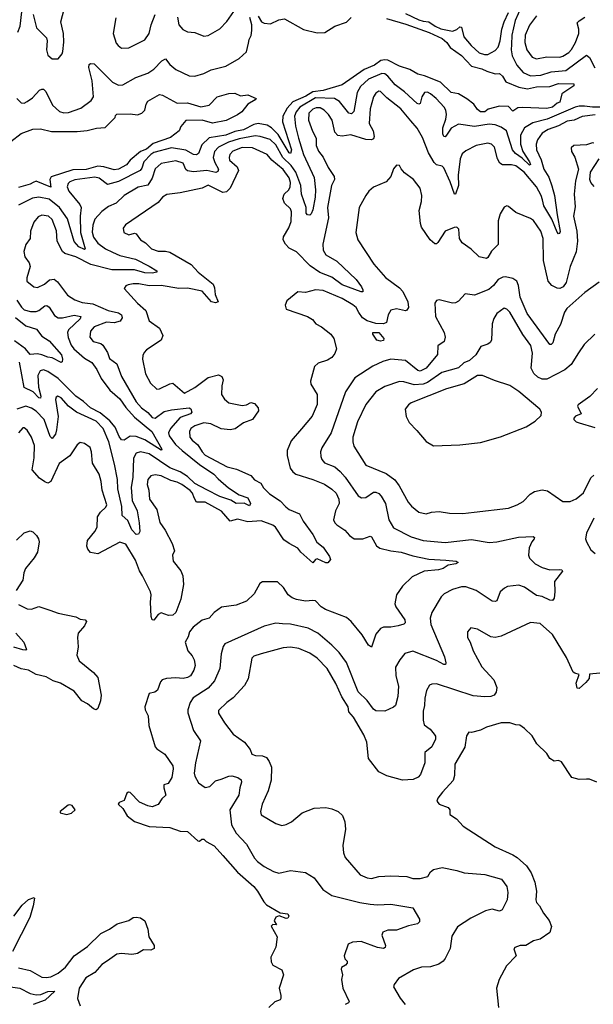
# Model space of a CAD drawing. Extents: x 1678759 to 1859541, y 384609 to 522867.
# Tile 332 of 466: x 1767054 to 1770952, y 507746 to 514429. Entities that reach past the tile are written whole.
import ezdxf

# ---------------------------------------------------------------- set-up
doc = ezdxf.new("R2010")
doc.units = 0

msp = doc.modelspace()

# ---------------------------------------------------------------- linework, layer by layer
at = {"layer": '0CON20XD'}
for points in [[(1767144.7, 514465), (1767168.1, 514375), (1767235.4, 514305.4), (1767241.1, 514285), (1767235.4, 514225), (1767245, 514188), (1767275, 514163.3), (1767315.8, 514164.2), (1767342.9, 514197.1), (1767347, 514213), (1767353.6, 514276.4), (1767350.9, 514335), (1767333.6, 514415), (1767366.2, 514535)], [(1768126, 514446), (1768135.4, 514395.4), (1768162.8, 514362.8), (1768195, 514347.1), (1768245, 514341.9), (1768305, 514317.5), (1768335, 514322), (1768413.2, 514366.8), (1768462, 514418), (1768508.8, 514485)], [(1770461.9, 514515), (1770420.2, 514425), (1770399, 514325), (1770395, 514261.2), (1770393.4, 514225), (1770401.3, 514185), (1770430.9, 514120.9), (1770475, 514071.5), (1770525, 514048.3), (1770595, 514053.7), (1770665, 514076.4), (1770765.5, 514084.5), (1770905, 514188.9), (1770925, 514172.5), (1770961.9, 514101.9)], [(1767035.5, 513895.5), (1767064.4, 513864.4), (1767085, 513863.1), (1767105, 513873.1), (1767140.8, 513899.2), (1767188.9, 513951.1), (1767205, 513958.6), (1767215, 513956.9), (1767230.9, 513940.9), (1767278.1, 513848.1), (1767325.3, 513805.3), (1767355, 513797.1), (1767385, 513798.5), (1767469.2, 513829.2), (1767539.2, 513880.9), (1767556.6, 513905), (1767546.2, 514015), (1767522.9, 514105), (1767525.5, 514124.5), (1767535, 514131.9), (1767559.3, 514129.3), (1767685, 514004.5), (1767725, 513984.6), (1767755, 513986.7), (1767844, 514036), (1767925, 514066.7), (1767965, 514094.5), (1768019.5, 514150.5), (1768045, 514163.8), (1768074.3, 514125), (1768115, 514091.4), (1768205, 514049.4), (1768245, 514046.5), (1768305, 514063.5), (1768355, 514089.5), (1768453.8, 514115), (1768544.4, 514165.6), (1768595, 514211.2), (1768609.4, 514269.4), (1768613.6, 514295), (1768627.8, 514322.2), (1768631.1, 514355), (1768631.2, 514395), (1768618.8, 514445)], [(1767041.3, 514345), (1767057.4, 514385), (1767067.9, 514482.1)], [(1767707.2, 514442.8), (1767690, 514335), (1767710.5, 514270.5), (1767724.1, 514254.1), (1767745, 514236.2), (1767795, 514239.2), (1767905, 514291.9), (1767934.5, 514335), (1767948.5, 514395), (1767975.4, 514464.6)], [(1768675, 514452.5), (1768698.1, 514415), (1768714.7, 514404.7), (1768759.2, 514400.8), (1768815, 514428.4), (1768854.4, 514434.4), (1768982.7, 514362.7), (1769075, 514340), (1769126.9, 514343.1), (1769195.2, 514384.8), (1769275, 514412.9), (1769306.2, 514445)], [(1769547.5, 514437.5), (1769678.3, 514398.3)], [(1769675, 514472.5), (1769765, 514428), (1769795, 514418.3), (1769835, 514414.8), (1769877.1, 514385), (1769915, 514367.6), (1769995, 514351.4), (1770025, 514361.9), (1770045, 514380), (1770055, 514379.2), (1770072.6, 514312.6), (1770120.8, 514255), (1770175.7, 514205), (1770212.4, 514192.4), (1770235, 514193.2), (1770285, 514220), (1770305, 514242.7), (1770319.2, 514285), (1770330.5, 514365), (1770344.9, 514415.1), (1770375, 514478.2)], [(1770564.5, 514455), (1770518.6, 514391.4), (1770489.1, 514325), (1770486, 514275), (1770500.4, 514225), (1770535, 514175.5), (1770565, 514163.8), (1770635, 514176.8), (1770725, 514175.3), (1770745, 514180.7), (1770785, 514206.2), (1770803.4, 514226.6), (1770830.3, 514275), (1770852.2, 514335), (1770853.6, 514365), (1770842.9, 514407.1), (1770855, 514422.5), (1770895, 514445.5)], [(1769678.3, 514398.3), (1769837.1, 514342.9), (1769925, 514301.5), (1769956.2, 514275), (1769980, 514240), (1770055, 514186.1), (1770123.3, 514113.3), (1770195, 514096.8), (1770229.2, 514079.2), (1770285, 514062.2), (1770315, 514063.1), (1770335, 514045.6), (1770357.3, 514007.3), (1770445, 513970.9), (1770505, 513959.7), (1770565, 513972.7), (1770655, 513975.4), (1770715, 513996.4), (1770820, 513995), (1770819.3, 513980.7), (1770737.5, 513925), (1770725, 513870), (1770705, 513862.5), (1770673.3, 513835), (1770635, 513827.1), (1770472.6, 513832.6), (1770438.6, 513831.4), (1770405, 513808.8), (1770375, 513839.1), (1770315, 513841.5), (1770237.9, 513822.1), (1770215, 513803.9), (1770185, 513803.2), (1770165, 513820), (1770140, 513855), (1770093.2, 513893.2), (1770035, 513925.4), (1769985, 513934.5), (1769914.4, 514004.4), (1769805, 514047.6), (1769758.8, 514058.8), (1769705, 514090.3), (1769634.4, 514115), (1769555, 514154.3), (1769535, 514157.3), (1769508.3, 514151.7), (1769465, 514121.6), (1769395, 514090.7), (1769245, 513988.2), (1769115, 513948.5), (1769045, 513940.2), (1768998.8, 513911.2), (1768908.9, 513871.1), (1768872, 513828), (1768842.2, 513775), (1768840.8, 513735), (1768901.9, 513545), (1768895, 513520.5), (1768885, 513526.5), (1768809.5, 513649.5), (1768765, 513694.4), (1768735, 513712.6), (1768675, 513725.2), (1768645, 513717.5), (1768575, 513681.9), (1768515, 513670.2), (1768455, 513645.2), (1768342, 513628), (1768291, 513579), (1768268.8, 513521.2), (1768255, 513511.1), (1768235, 513514.3), (1768182.7, 513542.7), (1768085, 513560.2), (1767965, 513528.2), (1767946, 513514), (1767898.1, 513465), (1767885, 513421.5), (1767873.3, 513406.7), (1767725, 513331.3), (1767650.7, 513310.7), (1767595, 513353.8), (1767565, 513360), (1767428.3, 513341.7), (1767395, 513328.2), (1767382.9, 513317.1), (1767376.8, 513295), (1767387.5, 513265), (1767462.1, 513175), (1767471.5, 513155), (1767464.2, 513095), (1767468.1, 512985), (1767499.4, 512875), (1767495, 512870), (1767455, 512888.1), (1767425, 512923.8), (1767378.1, 513078.1), (1767325, 513154.7), (1767255, 513210.2), (1767185, 513223.6), (1767142.3, 513217.7), (1767045, 513170.4)], [(1770995, 513836.6), (1770945.1, 513834.9), (1770891.4, 513841.4), (1770855, 513842.3), (1770827.3, 513835), (1770638.2, 513755), (1770541.3, 513728.7), (1770484, 513696), (1770457.5, 513645), (1770455.9, 513585), (1770473.7, 513533.7), (1770517.9, 513465), (1770523.9, 513446.1), (1770517.2, 513442.8), (1770468.7, 513488.6), (1770421.9, 513521.9), (1770402, 513545), (1770362.2, 513675), (1770325, 513700.8), (1770285, 513716.2), (1770245, 513720), (1770145, 513704.7), (1770035, 513719.1), (1769985, 513694), (1769955, 513645.6), (1769945, 513634), (1769935.8, 513635.8), (1769929.6, 513655), (1769930, 513695), (1769949.8, 513755), (1769953.4, 513786.6), (1769949, 513815), (1769937.1, 513835), (1769884.5, 513894.5), (1769845, 513927.1), (1769825, 513936.6), (1769804.2, 513935.8), (1769786, 513905), (1769775, 513861.2), (1769765, 513855.8), (1769755, 513859.4), (1769669.6, 513939.6), (1769606.1, 513986.1), (1769555, 514046.7), (1769535, 514061.4), (1769515, 514064.3), (1769425, 514025.6), (1769369.7, 513975), (1769348.1, 513935), (1769323.5, 513806.5), (1769309.1, 513790.9), (1769289.4, 513795), (1769227.5, 513875), (1769193.6, 513893.6), (1769065, 513899.5), (1768958.4, 513835), (1768933.2, 513805), (1768921, 513775), (1768927.2, 513707.2), (1768949.2, 513625), (1768982.4, 513515), (1769055, 513357.5), (1769063.9, 513275), (1769060.9, 513225), (1769045, 513138), (1769035, 513111.4), (1769025, 513102.9), (1769010, 513105), (1769001.1, 513115), (1768999.6, 513155), (1768968.3, 513245), (1768964.6, 513305), (1768930.4, 513395), (1768898.6, 513438.6), (1768843, 513495), (1768795, 513580.5), (1768755, 513616.5), (1768687.2, 513637.2), (1768655, 513640.2), (1768545, 513620.3), (1768472.3, 513597.7), (1768405.3, 513565), (1768378.1, 513535), (1768368.5, 513495), (1768379.8, 513459.8), (1768404.7, 513415), (1768401.2, 513398.8), (1768387.1, 513392.9), (1768325.2, 513404.8), (1768235, 513396.4), (1768195, 513402.5), (1768183.6, 513413.6), (1768165, 513455.4), (1768115, 513470.3), (1768015, 513452.7), (1767975, 513417.5), (1767955, 513353.1), (1767925, 513305.6), (1767858.4, 513291.6), (1767762.9, 513235), (1767710, 513185), (1767658.6, 513161.4), (1767611.5, 513128.5), (1767565.3, 513075), (1767551, 513035), (1767547, 512987), (1767555, 512953.5), (1767585, 512912.7), (1767637.5, 512875), (1767685, 512850.6), (1767735, 512828.9), (1767841.9, 512805), (1767934.6, 512755.4), (1767986.2, 512725), (1767986, 512715), (1767955, 512709.1), (1767905, 512712), (1767835, 512730.4), (1767681.2, 512731.2), (1767537.4, 512767.4), (1767435, 512819.8), (1767361.7, 512841.7), (1767345.3, 512855.3), (1767309.2, 512925), (1767304.6, 512995.4), (1767275, 513072.2), (1767249.2, 513095), (1767205, 513102.9), (1767179.8, 513090.2), (1767150, 513055), (1767128.5, 512995), (1767125.2, 512944.8), (1767095, 512904.2), (1767082.3, 512855), (1767088.9, 512818.9), (1767118.3, 512778.3), (1767124.3, 512755), (1767102.7, 512677.3), (1767102.2, 512655), (1767151.2, 512615), (1767175, 512612.2), (1767223.3, 512635), (1767255.9, 512664.1), (1767287.9, 512667.9), (1767310.9, 512650.9), (1767379.5, 512559.5), (1767428.5, 512528.5), (1767479, 512509), (1767551, 512501), (1767655, 512454.8), (1767725, 512440.3), (1767745, 512426), (1767750.9, 512405), (1767736.3, 512383.7), (1767695, 512372.8), (1767645, 512376.3), (1767560, 512345), (1767534.5, 512315), (1767530.8, 512275), (1767554.2, 512245), (1767605, 512230.8), (1767619.2, 512219.2), (1767651.1, 512171.1), (1767665, 512130), (1767715, 512092.5), (1767745, 512006.9), (1767846.1, 511836.1), (1767882.3, 511795), (1767924.1, 511764.1)], [(1766995, 513602.2), (1767065, 513657.3), (1767144.6, 513685.4), (1767195, 513688.5), (1767269.8, 513669.8), (1767445, 513669.6), (1767513.4, 513676.6), (1767575, 513692.3), (1767635, 513696.7), (1767702.5, 513765), (1767705, 513780), (1767715, 513787.5), (1767805, 513790), (1767855, 513783.5), (1767885, 513794.5), (1767904.6, 513815), (1767913.4, 513856.6), (1767924, 513876), (1768005, 513921.4), (1768025, 513916.4), (1768125, 513863.8), (1768195, 513864.7), (1768285, 513838.7), (1768341.8, 513848.2), (1768395, 513905.5), (1768475, 513928.9), (1768515, 513930.6), (1768555, 513912.5), (1768605, 513920), (1768660, 513895), (1768653.8, 513885), (1768604.4, 513855.6), (1768563.3, 513805), (1768533, 513783), (1768456.7, 513745), (1768365, 513727.1), (1768295, 513748.2), (1768183.8, 513745), (1768150, 513705), (1768138.8, 513675), (1768079.3, 513630.7), (1767962, 513588), (1767915, 513551.5), (1767875.8, 513534.2), (1767804.4, 513475), (1767780, 513445), (1767726.3, 513413.7), (1767695, 513410.3), (1767625, 513430.4), (1767585.6, 513434.4), (1767505, 513412.8), (1767415, 513409.4), (1767267.3, 513362.7), (1767258.2, 513345), (1767265, 513292.7), (1767165, 513333.1), (1767145, 513324.7), (1767125, 513313.2), (1767045, 513290)], [(1770965, 513783.1), (1770875, 513772.7), (1770821.5, 513748.5), (1770775, 513741.6), (1770715, 513708.8), (1770645, 513683.6), (1770605, 513659.1), (1770571.6, 513615), (1770563.6, 513585), (1770565.3, 513545), (1770598, 513478), (1770614.8, 513415), (1770649.5, 513359.5), (1770670.8, 513300.8), (1770688.6, 513235), (1770705.2, 513105), (1770727.2, 512992.8), (1770722.3, 512977.7), (1770715, 512976), (1770705, 512987.5), (1770670, 513075), (1770615.5, 513165), (1770605.7, 513205.7), (1770597.3, 513235), (1770565, 513295.3), (1770481.8, 513395), (1770425, 513436.4), (1770395, 513444), (1770335, 513443.6), (1770317.1, 513455), (1770299.6, 513485), (1770279.4, 513565), (1770258.8, 513585), (1770235, 513590.5), (1770156, 513575), (1770085, 513538.5), (1770061.3, 513518.7), (1770046.9, 513485), (1770033.8, 513373.8), (1770034.5, 513305), (1770016, 513244), (1770007.5, 513245), (1769978, 513328), (1769935, 513422.9), (1769925, 513435.7), (1769885, 513444.2), (1769869.3, 513459.3), (1769832, 513525), (1769790.5, 513630.5), (1769754.1, 513694.1), (1769711.8, 513741.8), (1769643.8, 513825), (1769548.8, 513898.8), (1769505, 513942.9), (1769495, 513944.3), (1769475, 513930.6), (1769457.1, 513905), (1769436, 513824), (1769429.4, 513725), (1769455.3, 513675), (1769462.5, 513637.5), (1769458.5, 513621.5), (1769445, 513613.1), (1769405, 513616.5), (1769305, 513648.5), (1769245, 513639.5), (1769215, 513644.4), (1769195, 513666), (1769177.6, 513747.6), (1769153.3, 513785), (1769122.7, 513815), (1769095, 513831.4), (1769068.5, 513831.5), (1769045, 513821.8), (1769019.4, 513795), (1769016.5, 513746.5), (1769042.6, 513672.6), (1769068.8, 513625), (1769069.1, 513575), (1769085, 513536), (1769117.1, 513497.1), (1769149.2, 513425), (1769191.2, 513365), (1769193.6, 513345), (1769173.5, 513305), (1769144.5, 513155), (1769151.2, 513085), (1769114.2, 512905), (1769115.3, 512865), (1769135, 512833.9), (1769209.2, 512789.2), (1769339.7, 512665), (1769375.5, 512615), (1769385.6, 512595), (1769385, 512582.5), (1769375, 512581.4), (1769245, 512630.3), (1769175, 512680.8), (1769093.4, 512713.4), (1769028, 512758), (1768935, 512854.4), (1768885, 512879.4), (1768860, 512905), (1768844.4, 512935), (1768847.1, 512955), (1768883.7, 513016.3), (1768899.4, 513060.6), (1768901.1, 513125), (1768893.5, 513145), (1768853.4, 513183.4), (1768842.1, 513215), (1768850.4, 513245), (1768881.8, 513275), (1768891.6, 513295), (1768893.4, 513325), (1768884.8, 513355), (1768845, 513411.9), (1768767, 513477), (1768735, 513514.4), (1768635, 513560.5), (1768565, 513562.2), (1768502.5, 513537.5), (1768481.8, 513515), (1768476.9, 513495), (1768480.4, 513475), (1768530.9, 513430.9), (1768541.8, 513405), (1768484.2, 513285.8), (1768459.6, 513260.4), (1768435, 513255.5), (1768334.6, 513305.4), (1768294.6, 513285.4), (1768145, 513253.3), (1768055, 513242.5), (1768025, 513225.8), (1767995, 513189.2), (1767773.8, 513036.2), (1767758, 513015), (1767761.2, 512985), (1767795, 512969.4), (1767835, 512980), (1767845, 512976.2), (1767875, 512935.8), (1767909.2, 512915), (1767950, 512875), (1767995, 512857.3), (1768045, 512859.1), (1768075, 512851.8), (1768218.3, 512768.3), (1768267.1, 512715), (1768368, 512635), (1768378.3, 512608.3), (1768382.5, 512565), (1768402.5, 512515), (1768385, 512506.7), (1768357.5, 512515), (1768295, 512585.8), (1768195, 512606.2), (1768135, 512605.3), (1768015, 512625.3), (1767935, 512622), (1767863.9, 512636.1), (1767825, 512637.1), (1767790.5, 512629.5), (1767775, 512623.3), (1767763.3, 512605), (1767855.7, 512505), (1767910.8, 512455), (1767934.3, 512385), (1768004.3, 512335), (1768027.1, 512285), (1768016.3, 512253.7), (1767915, 512187.5), (1767899.3, 512170.7), (1767890.6, 512149.4), (1767889.5, 512125), (1767908.1, 512025), (1767942.4, 511962.4), (1767985, 511922), (1768005, 511924), (1768075, 511958.1), (1768095, 511961.1), (1768175, 511894.5), (1768245, 511933.8), (1768335, 512000), (1768405, 512018.6), (1768426.6, 512006.6), (1768437.5, 511985), (1768427.3, 511945), (1768426.2, 511885), (1768445, 511852.5), (1768475, 511829.2)], [(1770955, 513591.2), (1770945, 513593.8), (1770905, 513580.6), (1770820, 513575), (1770800, 513560), (1770803.3, 513535), (1770825.5, 513495.5), (1770850.8, 513415), (1770830, 513335), (1770821.1, 513245), (1770829.1, 513159.1), (1770817.8, 513095), (1770840, 512995), (1770844.6, 512925), (1770835.9, 512854.1), (1770793.8, 512755), (1770766.9, 512645), (1770745.6, 512615), (1770725, 512604.6), (1770705, 512606.2), (1770669.5, 512625), (1770644.6, 512655), (1770614, 512795), (1770611.2, 512945), (1770594.6, 512994.6), (1770545, 513067.1), (1770525, 513080.6), (1770425, 513120), (1770375, 513162), (1770364.1, 513165.9), (1770345, 513156.2), (1770318.3, 513111.7), (1770305.5, 513064.5), (1770305.6, 512904.4), (1770260.7, 512859.3), (1770235.8, 512815), (1770225, 512809.2), (1770175, 512820), (1770122.4, 512872.4), (1770060, 512915), (1770043.1, 512945), (1770038.3, 513008.3), (1770025, 513020.6), (1770005, 513019.5), (1769946, 512995), (1769895, 512916.7), (1769885, 512907.5), (1769875, 512907.5), (1769843.8, 512935), (1769785, 513020), (1769777.1, 513045), (1769769.1, 513135), (1769784.1, 513195), (1769785.8, 513235), (1769775, 513286), (1769730.8, 513345), (1769669.6, 513389.6), (1769646.8, 513416.8), (1769635, 513438.8), (1769615, 513441.2), (1769595, 513416.7), (1769575.6, 513365), (1769545, 513328.6), (1769457.9, 513292.1), (1769425.6, 513264.4), (1769405, 513236), (1769360.8, 513155), (1769338.6, 512985), (1769350.6, 512935), (1769460.7, 512770.7), (1769540.3, 512680.3), (1769635, 512608.9), (1769657.6, 512585), (1769690.3, 512515), (1769695.4, 512475), (1769685, 512457.5), (1769675, 512452.9), (1769615, 512466.4), (1769575, 512456.9), (1769557.8, 512425), (1769545.5, 512375), (1769525, 512364.7), (1769475, 512366.3), (1769414.2, 512384.2), (1769382.9, 512405), (1769359.2, 512440.8), (1769340, 512475), (1769317.1, 512495), (1769245, 512536.8), (1769115, 512590.5), (1769065, 512595.5), (1768995, 512577.5), (1768945, 512582), (1768868.8, 512521.2), (1768857.7, 512492.3), (1768864.4, 512464.4), (1769010, 512415), (1769042.5, 512395), (1769066.2, 512365), (1769105, 512344.2), (1769168, 512295), (1769189.2, 512265), (1769206, 512195), (1769195, 512162.5), (1769174.1, 512135.9), (1769145, 512118.8), (1769082.3, 512097.7), (1769056.7, 512075), (1769030, 511975), (1769033.3, 511955), (1769076.4, 511886.4), (1769075, 511817.5), (1769041.7, 511738.3), (1768968.3, 511651.7), (1768899.1, 511570.9), (1768872.2, 511505), (1768870.7, 511470.7), (1768892.2, 511385), (1768909.4, 511359.4), (1768930, 511345), (1769045, 511309.1), (1769125, 511276.1), (1769175, 511243.6), (1769203.6, 511215), (1769222.1, 511175), (1769224.6, 511145.4), (1769199.1, 511095), (1769185.7, 511035), (1769194.3, 511015), (1769209.8, 510999.8), (1769262.9, 510965), (1769295, 510928.6), (1769326.6, 510906.6), (1769385, 510906.5), (1769435, 510924.2), (1769445, 510919.2), (1769478.8, 510858.8), (1769501.9, 510841.9), (1769575, 510823.1), (1769645, 510815.5), (1769725, 510789.7), (1769835, 510768), (1769949.8, 510759.8), (1770020, 510755), (1770032.5, 510745), (1770016.7, 510735), (1769965, 510725.8), (1769932, 510705), (1769900, 510695), (1769802.9, 510687.1), (1769721.6, 510648.4), (1769654.7, 510585.3), (1769614, 510525), (1769602, 510465), (1769609.2, 510445), (1769670.8, 510355), (1769673.8, 510335), (1769664.2, 510325.8), (1769625, 510315.5), (1769575, 510306.7), (1769525, 510306.9), (1769505, 510297.1), (1769475, 510257.5), (1769445, 510170), (1769425, 510183.8), (1769380.6, 510255), (1769306, 510345), (1769275, 510372), (1769131.2, 510425), (1769102.5, 510445), (1769064.2, 510484.2), (1769045, 510488), (1768995, 510482.9), (1768935.7, 510494.3), (1768905, 510505.7), (1768878, 510525), (1768845.5, 510575.5), (1768805, 510613.8), (1768705, 510613.3), (1768685, 510602.5), (1768647.3, 510532.7), (1768595, 510482.5), (1768525, 510454.4), (1768425, 510442.5), (1768375, 510405.8), (1768342.3, 510367.7), (1768295, 510352.5), (1768232, 510305), (1768208.6, 510275), (1768199.4, 510240.6), (1768179.2, 510205), (1768195.8, 510145.8), (1768225, 510111.2), (1768238.6, 510085), (1768245.6, 510045), (1768237.5, 510015), (1768214.5, 509975.5), (1768195, 509963.5), (1768165, 509956.7), (1768115, 509961.8), (1768052.6, 509957.4), (1768021.7, 509948.3), (1768010, 509935), (1767990.8, 509879.2), (1767972.5, 509865), (1767933.3, 509855), (1767904.2, 509765), (1767907.5, 509745), (1767927.5, 509705), (1767930.7, 509639.3), (1767974.4, 509494.4), (1767985, 509481.2), (1768041.2, 509445), (1768094, 509365), (1768097.5, 509345), (1768088.8, 509285), (1768063.3, 509245), (1768034.2, 509235.8), (1768033.1, 509215), (1768046, 509165), (1768019.7, 509140.3), (1767995, 509101.4), (1767955, 509085.6), (1767925, 509092.2), (1767867.9, 509117.9), (1767805, 509183.3), (1767793.6, 509186.4), (1767781.7, 509178.3), (1767765, 509130), (1767730, 509115), (1767722.5, 509105), (1767755.8, 509075.8), (1767783.8, 509025), (1767835, 508986), (1767935, 508953.8), (1768075, 508946.2), (1768145, 508921.2), (1768195, 508920), (1768265, 508856.2), (1768276.4, 508853.6), (1768292, 508868), (1768305, 508866.2), (1768320.9, 508850.9), (1768375, 508822), (1768434.3, 508755), (1768533.2, 508643.2), (1768644.4, 508545), (1768669.4, 508515), (1768711.9, 508441.9), (1768731.4, 508421.4), (1768825, 508366), (1768875, 508361.2), (1768883.8, 508345), (1768875, 508330), (1768865, 508328), (1768816.1, 508346.1), (1768795, 508337.1), (1768783.2, 508313.2), (1768800, 508285), (1768775, 508286.7), (1768763.6, 508276.4), (1768803.8, 508205), (1768793.8, 508135), (1768761.2, 508065), (1768763.3, 508035), (1768775, 508012.5), (1768835, 507980), (1768847.5, 507945), (1768816.2, 507855), (1768828.8, 507805), (1768827.5, 507785), (1768823.3, 507776.7), (1768787.5, 507762.5), (1768746.7, 507725)], [(1770956.4, 513296.4), (1770934.3, 513325), (1770926.9, 513345), (1770932.9, 513395), (1770990.6, 513485)], [(1770992.2, 512647.8), (1770895, 512578.2), (1770771.9, 512468.1), (1770756, 512444), (1770729.7, 512359.7), (1770692.9, 512295), (1770677.5, 512235), (1770665, 512223.8), (1770655, 512224), (1770502.5, 512435), (1770454.6, 512545.4), (1770443.2, 512625), (1770432.5, 512655), (1770403.7, 512673.6), (1770355, 512684.6), (1770337.3, 512682.7), (1770305, 512665.5), (1770273.8, 512626.2), (1770241.4, 512598.6), (1770145, 512558.9), (1770080.5, 512569.5), (1770035, 512518), (1770015, 512507.5), (1769994.3, 512505.7), (1769905, 512527.5), (1769885, 512522.5), (1769875.9, 512504.1), (1769879.1, 512415), (1769937.5, 512305), (1769945.5, 512275), (1769939.2, 512245), (1769894.2, 512215), (1769893.5, 512156.5), (1769815.4, 512064.6), (1769775, 512042.6), (1769759, 512049), (1769675, 512115.4), (1769575.5, 512124.5), (1769520.9, 512109.1), (1769453, 512077), (1769330.5, 511999.5), (1769267.3, 511902.7), (1769169.6, 511625), (1769106, 511524), (1769098.9, 511495), (1769100.4, 511465), (1769106.4, 511445), (1769125, 511421.9), (1769195, 511393.3), (1769232.6, 511362.6), (1769266.4, 511325), (1769355, 511197.1), (1769375.8, 511184.2), (1769405, 511185.6), (1769457.3, 511222.7), (1769475, 511222.9), (1769495, 511212.3), (1769511.1, 511195), (1769538.6, 511145), (1769561.3, 511035), (1769595, 510981.1), (1769715, 510919.3), (1769795, 510893.4), (1769945, 510880.8), (1770125, 510901.5), (1770245, 510880.9), (1770295, 510885.6), (1770442.2, 510917.8), (1770542.3, 510922.3), (1770551.2, 510915), (1770548.8, 510905), (1770532.9, 510885), (1770515.8, 510845), (1770511.4, 510795), (1770517.5, 510775), (1770556.2, 510736.2), (1770605, 510710.5), (1770655, 510694.7), (1770721.9, 510698.1), (1770737.5, 510695), (1770743.3, 510685), (1770688, 510615), (1770690.8, 510545), (1770685, 510502.5), (1770675, 510486), (1770655, 510489.2), (1770605, 510514.2), (1770565, 510520), (1770485, 510577.1), (1770445, 510590), (1770369.1, 510580.9), (1770348.3, 510571.7), (1770318.8, 510545), (1770296, 510485), (1770285, 510479.2), (1770265, 510483.1), (1770155.9, 510555.9), (1770085, 510578.7), (1770055, 510580), (1769995, 510562.1), (1769937.7, 510532.3), (1769917.9, 510512.1), (1769854.5, 510405), (1769844, 510366), (1769847.3, 510325), (1769940, 510105), (1769949.4, 510065), (1769946.8, 510053.2), (1769935, 510052.2), (1769885, 510080), (1769725, 510142.7), (1769672, 510128), (1769636.9, 510085), (1769608.5, 510035), (1769608.8, 509975), (1769627.9, 509905), (1769623.5, 509835), (1769606.7, 509775), (1769595, 509762.1), (1769534.8, 509735.2), (1769475, 509738.8), (1769458.4, 509748.4), (1769415, 509807.1), (1769355, 509866.9), (1769275, 510065.7), (1769224.2, 510134.2), (1769175, 510182.7), (1769080.6, 510265), (1769015, 510298.5), (1768895, 510325.3), (1768840.9, 510329.1), (1768795, 510333.8), (1768715, 510313.6), (1768447.2, 510192.8), (1768435.6, 510175), (1768422.9, 510125), (1768414.7, 510025), (1768378, 509942), (1768335, 509891.5), (1768232.8, 509827.2), (1768212.5, 509795), (1768197.3, 509745), (1768197.1, 509725), (1768235.6, 509605), (1768283.1, 509535), (1768249.5, 509385), (1768240.3, 509315), (1768244.4, 509294.4), (1768269.6, 509249.6), (1768315, 509217.9), (1768345, 509225.3), (1768385, 509262.5), (1768423.6, 509273.6), (1768475, 509295.4), (1768495, 509296.4), (1768536.1, 509286.1), (1768559.8, 509269.8), (1768561.8, 509255), (1768549.2, 509215), (1768542.9, 509165), (1768482.2, 509065), (1768493.8, 508965), (1768525, 508908.6), (1768595, 508832.5), (1768648.9, 508738.9), (1768670, 508715), (1768715, 508680.4), (1768778.1, 508648.1), (1768815, 508636.7), (1768895.2, 508654.8), (1768995, 508641.5), (1769054.7, 508604.7), (1769114.7, 508524.7), (1769175, 508484.6), (1769365, 508436.1), (1769435, 508426.7)], [(1767035, 512524.6), (1767067.1, 512477.1), (1767085, 512461.1), (1767127.6, 512447.6), (1767165, 512448.2), (1767185, 512456), (1767225, 512486.1), (1767238.5, 512488.5), (1767255, 512478.1), (1767291.2, 512421.2), (1767316.5, 512406.5), (1767345, 512404.8), (1767425, 512423.9), (1767469.2, 512415), (1767465, 512399.4), (1767386.9, 512325), (1767378.5, 512305), (1767383, 512273), (1767405, 512219.4), (1767422.7, 512195), (1767495, 512132.5), (1767545, 512101.9), (1767578.5, 512055), (1767606.8, 511995), (1767666.6, 511915), (1767735.3, 511855.3), (1767775, 511798.1), (1767835, 511732), (1767952.5, 511635), (1768019.2, 511515), (1768015, 511506.7), (1767905, 511577.5), (1767845, 511600.7), (1767805, 511602.9), (1767765, 511576.2), (1767745, 511577.3), (1767729.2, 511599.2), (1767702.8, 511662.8), (1767667.6, 511707.6), (1767601.4, 511761.4), (1767535.4, 511795.4), (1767488.4, 511838.4), (1767435, 511873.2), (1767315, 511994.4), (1767245, 512041.8), (1767215, 512052.2), (1767193.6, 512045), (1767177.1, 512015), (1767181.7, 511935), (1767197.1, 511872.9), (1767195, 511860.8), (1767185, 511862.9), (1767145, 511904), (1767083.9, 511933.9), (1767053.3, 512105)], [(1770960.8, 512295), (1770889.2, 512225), (1770852, 512168), (1770802, 512088), (1770758.3, 512051.8), (1770635, 511989.7), (1770605, 511988.6), (1770575, 512001.8), (1770547, 512027), (1770528.8, 512065), (1770538.1, 512165), (1770527.3, 512217.3), (1770473, 512293), (1770385, 512443.5), (1770365, 512465.6), (1770345, 512471.9), (1770297.1, 512435), (1770275, 512401.2), (1770264.5, 512365), (1770260, 512255), (1770251.2, 512238.8), (1770235, 512226.2), (1770188.3, 512211.7), (1770154, 512155), (1770110, 512115), (1770070.9, 512099.1), (1770034.8, 512065.2), (1769923.3, 512035), (1769825, 511966.9), (1769795.7, 511954.3), (1769735, 511951.7), (1769665, 511970.9), (1769635, 511972.9), (1769535, 511940), (1769475, 511904.4), (1769405, 511817.5), (1769349.8, 511700.2), (1769318.5, 511595), (1769316.7, 511565), (1769325.4, 511535.4), (1769405.7, 511405), (1769545, 511348.8), (1769602.2, 511305), (1769632.5, 511265), (1769694.6, 511154.6), (1769716.8, 511126.8), (1769765.8, 511085.8), (1769815, 511076.2), (1769852.3, 511087.7), (1769905, 511090.8), (1769975, 511079.2), (1770065, 511078.1), (1770142.9, 511087.1), (1770375, 511114.2), (1770435, 511135.8), (1770475, 511160), (1770521.9, 511208.1), (1770552.3, 511227.7), (1770605, 511238.8), (1770641.2, 511231.2), (1770745, 511160), (1770795, 511158.8), (1770835, 511178), (1770885, 511218.8), (1770935, 511320), (1770955, 511338)], [(1767025, 512406.8), (1767095, 512350.3), (1767168.5, 512328.5), (1767205, 512280.9), (1767255, 512248.5), (1767337.3, 512155), (1767344.3, 512124.3), (1767343.9, 512106.1), (1767335, 512102.9), (1767275, 512134.4), (1767245, 512137.7), (1767205.2, 512155.2), (1767175, 512161), (1767126.4, 512156.4), (1767094.2, 512195), (1767018.5, 512248.5)], [(1769505, 512247.5), (1769480, 512255), (1769454.3, 512295), (1769454, 512305), (1769493.8, 512305), (1769528.8, 512265), (1769525, 512252), (1769505, 512247.5)], [(1769865, 511537.5), (1770045, 511544), (1770185, 511558.8), (1770321.7, 511598.3), (1770495, 511666.7), (1770556.1, 511703.9), (1770597, 511743), (1770600, 511765), (1770587.5, 511785), (1770445.8, 511905), (1770385, 511945.3), (1770279.9, 511979.9), (1770198.8, 512015), (1770165, 512013.5), (1770075, 511957.7), (1769955, 511924.6), (1769715, 511828.1), (1769696.2, 511815), (1769673.8, 511785), (1769680, 511735), (1769700, 511695), (1769752, 511642), (1769817, 511567), (1769865, 511537.5)], [(1770979.4, 511925), (1770928.2, 511871.8), (1770847.5, 511815), (1770843.3, 511805), (1770870, 511755), (1770830.7, 511739.3), (1770820, 511725), (1770820, 511715), (1770835, 511700), (1770855, 511692.5), (1770961.7, 511661.7)], [(1767924.1, 511764.1), (1767955, 511729.7), (1767975, 511723.5), (1768035, 511769.3), (1768085, 511781), (1768204.7, 511794.7), (1768217.8, 511787.8), (1768222.7, 511765), (1768215.4, 511755), (1768145, 511730), (1768079.2, 511655), (1768065.9, 511625), (1768068.7, 511605), (1768113.6, 511545), (1768157.2, 511505), (1768275, 511409.6), (1768373.8, 511345), (1768402.5, 511312.5), (1768472.4, 511252.4), (1768544.8, 511204.8), (1768605, 511182.9), (1768623.1, 511145), (1768615, 511129.2), (1768578.3, 511148.3), (1768525, 511145.8), (1768488.9, 511168.9), (1768415, 511192.6), (1768325, 511239.3), (1768245, 511281.7), (1768195, 511329.7), (1768145, 511359.3), (1768075, 511387.5), (1767935, 511483.6), (1767875, 511496.8), (1767845, 511487.7), (1767827, 511453), (1767821.9, 511325), (1767810.8, 511255), (1767818.3, 511165), (1767852.6, 511095), (1767864.8, 511014.8), (1767870.3, 510955), (1767861.7, 510938.3), (1767845, 510934.6), (1767817.2, 510967.2), (1767789.6, 511029.6), (1767750.5, 511065), (1767748.7, 511125), (1767721.2, 511245), (1767717.6, 511307.6), (1767697.8, 511412.2), (1767659, 511565), (1767621.6, 511655), (1767574.5, 511704.5), (1767440.4, 511765), (1767385.6, 511805.6), (1767335, 511863.5), (1767313.3, 511875), (1767302.5, 511867.5), (1767297.6, 511852.4), (1767315.3, 511735.3), (1767304.4, 511645.6), (1767297.2, 511615), (1767275, 511587.3), (1767261, 511601), (1767220.7, 511715), (1767165, 511772.9), (1767135, 511793.5), (1767095, 511806.4), (1767035, 511784.7)], [(1768475, 511829.2), (1768565, 511810.4), (1768595.4, 511814.6), (1768625, 511832), (1768648.8, 511825), (1768674, 511795), (1768677.5, 511775), (1768635, 511716.5), (1768575, 511692.1), (1768517.6, 511652.4), (1768485, 511644.5), (1768422.9, 511652.9), (1768353.6, 511686.4), (1768305, 511693.5), (1768245, 511673.2), (1768217.8, 511655), (1768208.9, 511635), (1768209.5, 511595), (1768225, 511574.5), (1768265, 511544.5), (1768293.5, 511495), (1768315, 511473.6), (1768463.8, 511393.8), (1768528.1, 511378.1), (1768625, 511335.6), (1768650, 511305), (1768693.5, 511283.5), (1768710.8, 511250.8), (1768751.2, 511211.2), (1768825, 511164.5), (1768863, 511123), (1768885.7, 511105), (1768956.2, 511076.2), (1768980.8, 511025), (1769046.1, 510936.1), (1769074, 510884), (1769115, 510849.6), (1769158.6, 510785), (1769165.5, 510764.5), (1769147.3, 510742.7), (1769135, 510742.9), (1769075, 510769.4), (1769063.6, 510766.4), (1769045, 510743.3), (1768965.4, 510815), (1768943, 510843), (1768884, 510874), (1768849.6, 510899.6), (1768792.6, 510985), (1768775, 510998.8), (1768695, 511028.5), (1768605, 511020), (1768535, 511039.7), (1768485, 511025.6), (1768425, 511093.8), (1768315, 511155.4), (1768255, 511153.6), (1768238.6, 511185), (1768229.4, 511215), (1768213.4, 511233.4), (1768156.4, 511275), (1768125, 511290.3), (1768081.3, 511301.3), (1768015, 511332.5), (1767975, 511339.2), (1767945, 511334.3), (1767925, 511308), (1767921.3, 511275), (1767932.7, 511235), (1767935.5, 511175), (1767986.2, 511105), (1768007.1, 511017.1), (1768043.1, 510965), (1768091.1, 510875), (1768106, 510825), (1768092.5, 510795), (1768097.5, 510755), (1768147.9, 510687.9), (1768162, 510655), (1768168.2, 510595), (1768149.6, 510495), (1768115.4, 510405), (1768095, 510387.9), (1768064.1, 510384.1), (1768015, 510404.3), (1767995, 510392.5), (1767965, 510352.5), (1767955, 510356.7), (1767947.6, 510377.6), (1767943.1, 510475), (1767947.7, 510525), (1767942.1, 510545), (1767889.7, 510655), (1767867.9, 510687.9), (1767840.9, 510760.9), (1767775, 510870), (1767735, 510882), (1767585.7, 510804.3), (1767535, 510813.8), (1767516.7, 510835), (1767511.2, 510855), (1767516, 510895), (1767565, 510954.3), (1767580.5, 510985), (1767581.8, 511055), (1767603.5, 511086.5), (1767639.4, 511120.6), (1767645.5, 511135.5), (1767615.5, 511235), (1767608.2, 511295), (1767594.1, 511344.1), (1767549.5, 511419.5), (1767541.9, 511495), (1767532, 511525), (1767495, 511553.8), (1767465, 511560), (1767445, 511542.5), (1767395, 511470), (1767323.5, 511416.5), (1767265, 511294.2), (1767245, 511284.4), (1767225, 511292.2), (1767188.3, 511318.3), (1767138.5, 511375), (1767153.1, 511455), (1767155, 511540), (1767134.3, 511595), (1767105, 511643.3), (1767085, 511660), (1767075, 511658.8), (1767046.7, 511625)], [(1770954.5, 511045.5), (1770904.4, 510945), (1770899.4, 510905), (1770904.4, 510885), (1770935, 510830), (1770965, 510806.9)], [(1767032.6, 510897.4), (1767085, 510946.9), (1767125, 510960), (1767143.1, 510953.1), (1767167.7, 510927.7), (1767182, 510905), (1767185.8, 510885), (1767174.4, 510815), (1767152.9, 510777.1), (1767094.3, 510705), (1767082.9, 510675), (1767075.5, 510624.5), (1767030, 510555)], [(1767045, 510460), (1767105, 510429.4), (1767135, 510427.1), (1767185, 510446.2), (1767259.2, 510420.8), (1767315, 510401.8), (1767436.7, 510376.7), (1767465, 510361.2), (1767500, 510355), (1767507.5, 510345), (1767494, 510315), (1767452.5, 510265), (1767448, 510235), (1767452.1, 510172.1), (1767443.3, 510115), (1767458.3, 510078.3), (1767555, 509999.4), (1767585.5, 509965), (1767608.6, 509845), (1767604.2, 509805), (1767585, 509753.8), (1767574.1, 509745.9), (1767555, 509751.4), (1767515.5, 509785.5), (1767476.7, 509806.7), (1767425, 509871.1), (1767331.4, 509925), (1767281.7, 509941.7), (1767235, 509968.7), (1767165, 509984.6), (1767115, 510014.6), (1767065, 510023.5), (1767015, 510046.5)], [(1770995, 509994), (1770925, 509987.3), (1770922.7, 509957.3), (1770900.1, 509929.9), (1770855, 509888.9), (1770841.2, 509891.2), (1770834.7, 509925.3), (1770856.2, 509985), (1770825, 509992.7), (1770815, 510001.1), (1770769.4, 510099.4), (1770675, 510255.7), (1770590.7, 510330.7), (1770525, 510338.6), (1770325, 510245.8), (1770285, 510235.8), (1770255, 510240), (1770165, 510293.3), (1770118.3, 510301.7), (1770097.5, 510275), (1770096.2, 510235), (1770113.8, 510205), (1770134.2, 510145), (1770195, 510036), (1770275, 509947.5), (1770296.6, 509896.6), (1770292.1, 509865), (1770277.8, 509845), (1770254.7, 509835.3), (1770214.2, 509834.2), (1770135, 509840.3), (1769885, 509920.8), (1769855, 509919.2), (1769838.8, 509911.2), (1769817.5, 509875), (1769805.7, 509825), (1769804.4, 509775), (1769794.6, 509735), (1769795.7, 509675), (1769803.2, 509643.2), (1769843.6, 509613.6), (1769870.7, 509580.7), (1769878.9, 509565), (1769879.6, 509545), (1769855, 509493.3), (1769805.7, 509455), (1769806.5, 509385), (1769777.1, 509305), (1769762.6, 509287.4), (1769727.5, 509272.5), (1769655, 509267.7), (1769547.7, 509297.7), (1769495, 509324), (1769424.1, 509415), (1769412.5, 509525), (1769391.8, 509575), (1769322.5, 509695), (1769291.2, 509731.2), (1769285, 509765.8), (1769242.4, 509832.4), (1769202.5, 509922.5), (1769142.9, 510025), (1769075, 510095.7), (1769025, 510129.2), (1768950.3, 510160.3), (1768895, 510169.5), (1768845, 510165.5), (1768695.6, 510125.6), (1768645, 510108.1), (1768632.5, 510095), (1768605.4, 509954.6), (1768580.9, 509909.1), (1768505, 509825.8), (1768462, 509795), (1768405, 509740), (1768405, 509722.5), (1768445.6, 509655.6), (1768505, 509580), (1768580.8, 509525), (1768620, 509475), (1768631.2, 509445), (1768655.8, 509434.2), (1768705, 509432.2), (1768730.2, 509420.2), (1768750, 509395), (1768766, 509355), (1768762.7, 509267.3), (1768742, 509195), (1768702, 509105), (1768690, 509055), (1768695, 509032.5), (1768795, 508972.5), (1768835, 508960), (1768865, 508966.2), (1768900, 508985), (1768973.3, 509045), (1769055, 509077.1), (1769135, 509081.1), (1769175, 509073.3), (1769218.8, 509055), (1769248, 509028), (1769264.4, 508985), (1769266.9, 508935), (1769248.6, 508825), (1769254.2, 508775), (1769265, 508742.5), (1769366.7, 508625), (1769415.5, 508605.5), (1769445, 508599.4), (1769495, 508614.3), (1769575, 508617.5), (1769685, 508612.5), (1769725, 508600), (1769775, 508599.2), (1769827.5, 508612.5), (1769844.3, 508645), (1769865, 508661.4), (1769925, 508674.3), (1770025, 508655.4), (1770075, 508638.6), (1770215, 508626.1), (1770327.5, 508595), (1770363.1, 508545), (1770371.4, 508505), (1770366.9, 508455), (1770333, 508387), (1770315, 508378.6), (1770265, 508390.8), (1770218.9, 508381.1), (1770119.2, 508330.8), (1770028.5, 508271.5), (1769991.2, 508208.8), (1769979.6, 508125), (1769945, 508057.5)], [(1767028.9, 510265), (1767083.1, 510205), (1767100, 510155), (1767095, 510150), (1767075, 510152.2), (1767015, 510170.9)], [(1770975, 509253.5), (1770925, 509274.2), (1770905, 509274.2), (1770855, 509272.5), (1770804.6, 509284.6), (1770735, 509391.2), (1770715, 509402), (1770685, 509396.2), (1770656.7, 509415), (1770635, 509447.5), (1770567.5, 509515), (1770535, 509567.5), (1770485, 509617.5), (1770451.7, 509641.7), (1770425, 509643.3), (1770385, 509657.5), (1770325, 509656.7), (1770225, 509626.2), (1770185, 509606), (1770125, 509590), (1770105, 509592.5), (1770090.9, 509569.1), (1770078.6, 509491.4), (1770011.1, 509375), (1770008.6, 509298.6), (1769999.6, 509265), (1769927.1, 509185), (1769895.8, 509145), (1769888, 509125), (1769905, 509104.3), (1769965, 509082), (1769976.2, 509065), (1769977.5, 509035), (1770022.5, 509005), (1770067.5, 508955), (1770284.3, 508814.3), (1770405, 508760), (1770435, 508742), (1770496.9, 508686.9), (1770528.3, 508638.3), (1770554.4, 508575), (1770565.7, 508515), (1770560, 508455), (1770565, 508437.5), (1770586.7, 508415), (1770614, 508365), (1770651.2, 508315), (1770668, 508275), (1770655.7, 508234.3), (1770590.8, 508189.2), (1770544.2, 508175.8), (1770493.9, 508146.1), (1770454.3, 508144.3), (1770417.9, 508132.1), (1770412.3, 508122.3), (1770427.5, 508075), (1770361.7, 508008.3), (1770312.5, 507915), (1770293.3, 507855), (1770307.5, 507725)], [(1767375, 509033.8), (1767406.2, 509043.8), (1767430, 509065), (1767410, 509095), (1767395, 509100), (1767383.3, 509096.7), (1767330, 509055), (1767330, 509045), (1767375, 509033.8)], [(1767013.8, 508345), (1767070.2, 508419.8), (1767115, 508457.5), (1767151.7, 508471.7), (1767155.9, 508465.9), (1767146, 508414), (1767122.1, 508335), (1767004.5, 508105)], [(1769435, 508426.7), (1769485, 508420.8), (1769575, 508425.5), (1769725, 508400), (1769770, 508325), (1769771.2, 508305), (1769757.3, 508292.7), (1769695, 508279.2), (1769615, 508249.2), (1769555, 508249.5), (1769521.2, 508235), (1769514.3, 508215), (1769539.2, 508145), (1769537.5, 508132.5), (1769525.8, 508124.2), (1769485, 508131.1), (1769375, 508172.2), (1769315, 508168.9), (1769286, 508155), (1769259.2, 508075), (1769263.8, 508055), (1769280, 508040), (1769280, 508025), (1769268.8, 508011.2), (1769240, 507995), (1769237.5, 507985), (1769248, 507945), (1769241.4, 507915), (1769250.5, 507855), (1769292, 507765), (1769288, 507755), (1769265, 507745.6)], [(1767045, 507994.4), (1767125.4, 507975.4), (1767205, 507931.2), (1767235, 507927.3), (1767265, 507932.5), (1767315, 507958.4), (1767365, 507999.2), (1767424.5, 508075.5), (1767515, 508138.2), (1767605, 508226.2), (1767665, 508256.7), (1767716.6, 508293.4), (1767795, 508314.3), (1767825, 508334.2), (1767845, 508337.1), (1767875, 508333.3), (1767905, 508313.1), (1767925, 508256.2), (1767931.2, 508205), (1767967.5, 508145), (1767966.8, 508125), (1767945, 508113.5), (1767895, 508116.7), (1767855, 508090), (1767842.4, 508087.6), (1767815, 508084.5), (1767745, 508091.3), (1767715, 508086.8), (1767650.3, 508040.3), (1767613, 508017), (1767565, 507961.8), (1767503.3, 507926.8), (1767457.3, 507855), (1767447.5, 507785), (1767464.6, 507735)], [(1769945, 508057.5), (1769931.2, 508038.8), (1769902.4, 508017.6), (1769845, 508000), (1769785, 507998.1), (1769729.7, 507980.3), (1769628.9, 507921.1), (1769598.8, 507881.2), (1769594.3, 507865), (1769638.5, 507788.5), (1769673.3, 507745)], [(1766975, 507866.4), (1767056.2, 507856.2), (1767125, 507819.3), (1767165, 507809.3), (1767196.8, 507813.2), (1767245, 507833.8), (1767292.5, 507835), (1767227.5, 507775), (1767145, 507744.4)]]:
    msp.add_lwpolyline(points, dxfattribs=at)

doc.saveas('drawing.dxf')
